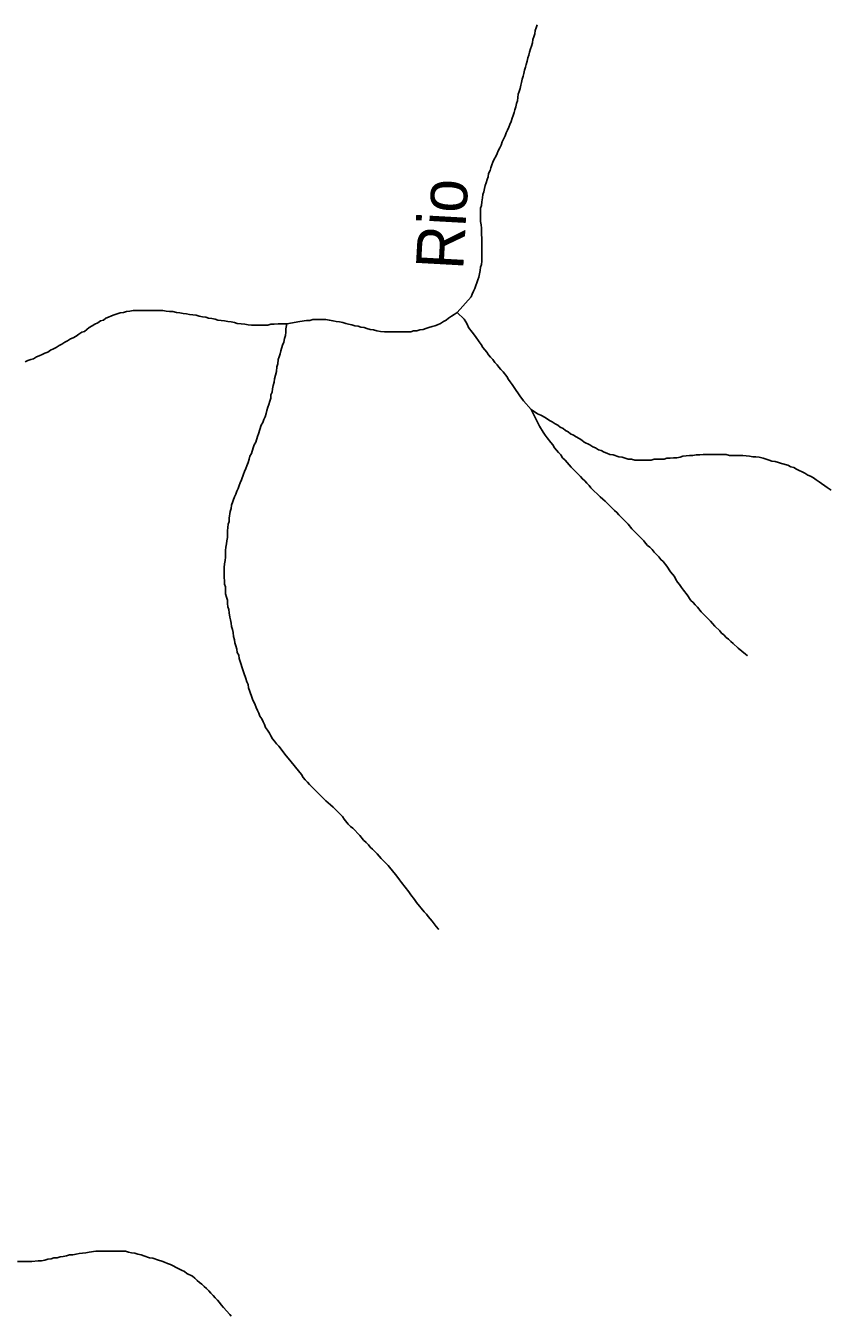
# Model space of a CAD drawing. Extents: x 652.3 to 678, y 7316.9 to 7344.9.
# Drawn here: x 660.791 to 662.15, y 7328.19 to 7330.367 of the extents above; entities that cross this region are included whole.
import ezdxf
from ezdxf.enums import TextEntityAlignment as Align

# ---------------------------------------------------------------- set-up
doc = ezdxf.new("R2010")
doc.units = 0
doc.header["$LTSCALE"] = 0.032
doc.layers.add('61', color=7, linetype='Continuous')
doc.layers.add('7', color=7, linetype='Continuous', lineweight=25)

msp = doc.modelspace()

# ---------------------------------------------------------------- linework, layer by layer
at = {"layer": '7'}
for points in [[(661.6065, 7330.1962), (661.6081, 7330.201), (661.6105, 7330.2058), (661.612, 7330.2114), (661.6136, 7330.2161), (661.6152, 7330.2209), (661.6168, 7330.2257), (661.6184, 7330.2305), (661.6192, 7330.236), (661.6208, 7330.2408), (661.6216, 7330.2464), (661.6224, 7330.2519), (661.624, 7330.2567), (661.6256, 7330.2615), (661.6264, 7330.2671), (661.628, 7330.2718), (661.6288, 7330.2774), (661.6304, 7330.2822), (661.6319, 7330.287), (661.6327, 7330.2925), (661.6343, 7330.2973), (661.6359, 7330.3021), (661.6375, 7330.3076), (661.6383, 7330.3132), (661.6399, 7330.318), (661.6415, 7330.3228), (661.6431, 7330.3283), (661.6447, 7330.3331), (661.6463, 7330.3387), (661.6471, 7330.3442), (661.6487, 7330.349), (661.6502, 7330.3538), (661.651, 7330.3594), (661.6526, 7330.3641), (661.6542, 7330.3689)], [(661.519, 7329.8835), (661.5428, 7329.9098), (661.5444, 7329.9146), (661.5468, 7329.9193), (661.5492, 7329.9241), (661.5508, 7329.9289), (661.5524, 7329.9337), (661.554, 7329.9384), (661.5556, 7329.9432), (661.5571, 7329.9488), (661.5579, 7329.9544), (661.5587, 7329.9599), (661.5603, 7329.9647), (661.5611, 7329.9703), (661.5611, 7329.9758), (661.5611, 7329.9814), (661.5611, 7329.987), (661.5611, 7329.9925), (661.5611, 7329.9981), (661.5611, 7330.0037), (661.5611, 7330.0093), (661.5603, 7330.0148), (661.5603, 7330.026), (661.5595, 7330.0315), (661.5587, 7330.0371), (661.5587, 7330.0427), (661.5587, 7330.0482), (661.5587, 7330.0538), (661.5587, 7330.0594), (661.5603, 7330.0642), (661.5611, 7330.0705), (661.5619, 7330.0769), (661.5627, 7330.0825), (661.5643, 7330.0872), (661.5651, 7330.0928), (661.5667, 7330.0976), (661.5683, 7330.1024), (661.5699, 7330.1079), (661.5715, 7330.1127), (661.5723, 7330.1183), (661.5747, 7330.123), (661.5762, 7330.1278), (661.5778, 7330.1326), (661.5794, 7330.1374), (661.5818, 7330.1421), (661.5842, 7330.1469), (661.5866, 7330.1517), (661.5882, 7330.1565), (661.5914, 7330.1612), (661.5937, 7330.166), (661.5953, 7330.1716), (661.5977, 7330.1771), (661.6001, 7330.1819), (661.6017, 7330.1867), (661.6041, 7330.1915), (661.6065, 7330.1962)], [(660.7901, 7329.8), (660.7949, 7329.8024), (660.7997, 7329.804), (660.8044, 7329.8056), (660.8092, 7329.8087), (660.814, 7329.8103), (660.8187, 7329.8127), (660.8235, 7329.8151), (660.8283, 7329.8167), (660.8331, 7329.8199), (660.8378, 7329.8223), (660.8426, 7329.8247), (660.8474, 7329.8278), (660.8522, 7329.8302), (660.8569, 7329.8334), (660.8617, 7329.8358), (660.8665, 7329.839), (660.8713, 7329.8406), (660.876, 7329.8438), (660.8808, 7329.8469), (660.8856, 7329.8501), (660.8904, 7329.8517), (660.8943, 7329.8549), (660.8983, 7329.8581), (660.9031, 7329.8613), (660.9079, 7329.8636), (660.9126, 7329.866), (660.9174, 7329.8692), (660.9222, 7329.8708), (660.9262, 7329.874), (660.9309, 7329.8756), (660.9357, 7329.878), (660.9405, 7329.8796), (660.9453, 7329.8812), (660.9508, 7329.8827), (660.9564, 7329.8835), (660.9612, 7329.8851), (660.9667, 7329.8859), (660.9723, 7329.8867), (660.9779, 7329.8867), (660.9835, 7329.8867), (660.989, 7329.8867), (660.9946, 7329.8867), (661.0002, 7329.8867), (661.0057, 7329.8867), (661.0113, 7329.8867), (661.0169, 7329.8867), (661.0224, 7329.8867), (661.028, 7329.8859), (661.0336, 7329.8851), (661.0392, 7329.8851), (661.0455, 7329.8835), (661.0511, 7329.8827), (661.0567, 7329.8819), (661.0622, 7329.8812), (661.0678, 7329.8804), (661.0734, 7329.8796), (661.0789, 7329.8788), (661.0837, 7329.8772), (661.0893, 7329.8764), (661.0949, 7329.8756), (661.0996, 7329.874), (661.1052, 7329.8732), (661.1108, 7329.8724), (661.1155, 7329.8708), (661.1211, 7329.87), (661.1267, 7329.8692), (661.1322, 7329.8684), (661.1378, 7329.8676), (661.1434, 7329.8668), (661.1482, 7329.8652), (661.1545, 7329.8644), (661.1609, 7329.8636), (661.1665, 7329.8629), (661.172, 7329.8621), (661.1776, 7329.8621), (661.1832, 7329.8621), (661.1887, 7329.8621), (661.1943, 7329.8621), (661.1999, 7329.8621), (661.2047, 7329.8636), (661.2102, 7329.8636), (661.2174, 7329.8644), (661.2317, 7329.8644)], [(661.281, 7329.8716), (661.2866, 7329.8716), (661.2922, 7329.8716), (661.2978, 7329.8716), (661.3033, 7329.8708), (661.3097, 7329.8692), (661.3153, 7329.8684), (661.3208, 7329.8676), (661.3264, 7329.8668), (661.3312, 7329.8652), (661.3359, 7329.8636), (661.3415, 7329.8629), (661.3463, 7329.8613), (661.3519, 7329.8605), (661.3566, 7329.8589), (661.3622, 7329.8581), (661.367, 7329.8565), (661.3725, 7329.8549), (661.3781, 7329.8541), (661.3837, 7329.8525), (661.3901, 7329.8517), (661.3964, 7329.8509), (661.402, 7329.8509), (661.4076, 7329.8509), (661.4131, 7329.8509), (661.4187, 7329.8509), (661.4243, 7329.8509), (661.4298, 7329.8509), (661.4354, 7329.8509), (661.441, 7329.8509), (661.4458, 7329.8525), (661.4513, 7329.8525), (661.4561, 7329.8541), (661.4617, 7329.8549), (661.4664, 7329.8565), (661.4712, 7329.8581), (661.4768, 7329.8597), (661.4816, 7329.8613), (661.4863, 7329.8629), (661.4911, 7329.8652), (661.4959, 7329.8684), (661.5007, 7329.8708), (661.5046, 7329.874), (661.5094, 7329.8772), (661.5142, 7329.8804), (661.519, 7329.8835)], [(661.519, 7329.8835), (661.5309, 7329.8724), (661.5341, 7329.8676), (661.5365, 7329.8629), (661.5381, 7329.8581), (661.5444, 7329.8501), (661.55, 7329.843), (661.5564, 7329.8342), (661.5595, 7329.8294), (661.5627, 7329.8247), (661.5691, 7329.8167), (661.5723, 7329.8119), (661.5754, 7329.8079), (661.5794, 7329.804), (661.5826, 7329.7992), (661.5866, 7329.7952), (661.5898, 7329.7912), (661.593, 7329.7873), (661.5969, 7329.7833), (661.6033, 7329.7753), (661.6057, 7329.7706), (661.6089, 7329.7666), (661.612, 7329.7618), (661.6152, 7329.757), (661.6248, 7329.7427), (661.6311, 7329.7347), (661.6439, 7329.7196)], [(661.2317, 7329.8644), (661.2301, 7329.8557), (661.2301, 7329.8501), (661.2293, 7329.8445), (661.2277, 7329.8398), (661.2269, 7329.8334), (661.2245, 7329.8286), (661.2214, 7329.8191), (661.2206, 7329.8135), (661.219, 7329.8087), (661.2174, 7329.804), (661.2166, 7329.7968), (661.215, 7329.792), (661.2142, 7329.7841), (661.211, 7329.7713), (661.2102, 7329.7658), (661.2086, 7329.7602), (661.2078, 7329.7546), (661.207, 7329.7491), (661.2047, 7329.7443), (661.2047, 7329.7387), (661.2031, 7329.7339), (661.2015, 7329.7284), (661.1999, 7329.7236), (661.1983, 7329.718), (661.1967, 7329.7133), (661.1951, 7329.7077), (661.1927, 7329.7029), (661.1911, 7329.6981), (661.1887, 7329.6934), (661.184, 7329.679), (661.1824, 7329.6743), (661.1792, 7329.6647), (661.1768, 7329.66), (661.1752, 7329.6552), (661.172, 7329.6456), (661.1696, 7329.6409), (661.1681, 7329.6361), (661.1665, 7329.6305), (661.1641, 7329.6249), (661.1625, 7329.6202), (661.1601, 7329.6154), (661.1585, 7329.6106), (661.1553, 7329.6011), (661.1529, 7329.5963), (661.1513, 7329.5915), (661.1498, 7329.5867), (661.1474, 7329.582), (661.1458, 7329.5772), (661.1434, 7329.5724), (661.1386, 7329.5581), (661.1378, 7329.5525), (661.1362, 7329.5478), (661.1346, 7329.5366), (661.1346, 7329.531), (661.133, 7329.5263), (661.1315, 7329.5151)], [(661.2317, 7329.8644), (661.254, 7329.8684), (661.2651, 7329.87), (661.2707, 7329.87), (661.2755, 7329.8716), (661.281, 7329.8716)], [(661.6439, 7329.7196), (661.655, 7329.7125), (661.6606, 7329.7101), (661.6677, 7329.7061), (661.6749, 7329.7013), (661.6797, 7329.6989), (661.6845, 7329.6958), (661.6892, 7329.6934), (661.6932, 7329.6902), (661.698, 7329.6878), (661.702, 7329.6846), (661.7067, 7329.6822), (661.7107, 7329.679), (661.7155, 7329.6767), (661.7203, 7329.6735), (661.725, 7329.6711), (661.7298, 7329.6679), (661.7338, 7329.6647), (661.7433, 7329.66), (661.7481, 7329.6568), (661.7529, 7329.6552), (661.7577, 7329.652), (661.7624, 7329.6504), (661.7672, 7329.648), (661.772, 7329.6464), (661.7768, 7329.644), (661.7823, 7329.6432), (661.7919, 7329.6401), (661.7974, 7329.6393), (661.803, 7329.6377), (661.8078, 7329.6361), (661.8134, 7329.6361), (661.8189, 7329.6345), (661.8468, 7329.6345), (661.8516, 7329.6361), (661.8683, 7329.6361), (661.873, 7329.6377), (661.8786, 7329.6377), (661.8842, 7329.6385), (661.8897, 7329.6385), (661.8953, 7329.6393), (661.9001, 7329.6409), (661.9112, 7329.6424), (661.9168, 7329.6424), (661.9224, 7329.6432), (661.9287, 7329.6432), (661.9343, 7329.644), (661.9733, 7329.644), (661.9789, 7329.6424), (662.0011, 7329.6424), (662.0123, 7329.6409), (662.0179, 7329.6401), (662.0234, 7329.6401), (662.029, 7329.6393), (662.0354, 7329.6377), (662.0409, 7329.6361), (662.0457, 7329.6345), (662.0505, 7329.6329), (662.056, 7329.6321), (662.0616, 7329.6305), (662.0664, 7329.6289), (662.0775, 7329.6257), (662.0823, 7329.6233), (662.0871, 7329.6218), (662.0918, 7329.6194), (662.1062, 7329.6122), (662.1109, 7329.609), (662.1157, 7329.6074), (662.1205, 7329.6043), (662.1253, 7329.6011), (662.13, 7329.5979), (662.1436, 7329.5883), (662.1501, 7329.5837), (662.1504, 7329.5835)], [(661.6439, 7329.7196), (661.6542, 7329.6997), (661.6582, 7329.6918), (661.6646, 7329.6814), (661.6677, 7329.6767), (661.6709, 7329.6719), (661.6773, 7329.6639), (661.6805, 7329.66), (661.6837, 7329.6552), (661.6868, 7329.6512), (661.69, 7329.6472), (661.694, 7329.6432), (661.6972, 7329.6385), (661.7012, 7329.6345), (661.7051, 7329.6305), (661.7115, 7329.6226), (661.7274, 7329.6066), (661.7306, 7329.6027), (661.7346, 7329.5995), (661.7378, 7329.5955), (661.7417, 7329.5915), (661.7449, 7329.5875), (661.7489, 7329.5836), (661.7569, 7329.5756), (661.7608, 7329.5724), (661.7648, 7329.5684), (661.7688, 7329.5653), (661.7847, 7329.5493), (661.7887, 7329.5462), (661.7919, 7329.5422), (661.8038, 7329.5303), (661.8078, 7329.5263), (661.8142, 7329.5183), (661.834, 7329.4984), (661.8372, 7329.4944), (661.8404, 7329.4905), (661.8444, 7329.4873), (661.8484, 7329.4833), (661.8516, 7329.4793), (661.8555, 7329.4754), (661.8595, 7329.4714), (661.8627, 7329.4666), (661.8667, 7329.4634), (661.873, 7329.4555), (661.8794, 7329.4459), (661.8858, 7329.438), (661.8882, 7329.4332), (661.8913, 7329.4284), (661.8945, 7329.4244), (661.8977, 7329.4197), (661.9009, 7329.4149), (661.9072, 7329.4069), (661.9136, 7329.3974), (661.9176, 7329.3942), (661.9208, 7329.3902), (661.9248, 7329.3862), (661.9311, 7329.3783), (661.947, 7329.3624), (661.9502, 7329.3584), (661.9542, 7329.3544), (661.9622, 7329.3464), (661.9653, 7329.3425), (661.9693, 7329.3393), (661.9733, 7329.3353), (661.9773, 7329.3321), (661.9812, 7329.3281), (661.9852, 7329.325), (661.9932, 7329.317), (662.0059, 7329.3067), (662.0084, 7329.3047), (662.009, 7329.3042)], [(661.1315, 7329.5151), (661.1315, 7329.504), (661.1307, 7329.4984), (661.1299, 7329.4929), (661.1291, 7329.4873), (661.1283, 7329.4817), (661.1283, 7329.4706), (661.1275, 7329.465), (661.1267, 7329.4594), (661.1259, 7329.4531), (661.1259, 7329.4364), (661.1267, 7329.4308), (661.1267, 7329.4252), (661.1283, 7329.4204), (661.1283, 7329.4085), (661.1299, 7329.4029), (661.1315, 7329.3982), (661.1315, 7329.3926), (661.1322, 7329.387), (661.1338, 7329.3823), (661.1346, 7329.3767), (661.1354, 7329.3695), (661.137, 7329.3647), (661.1378, 7329.3592), (661.1386, 7329.3536), (661.1402, 7329.3488), (661.141, 7329.3433), (661.1418, 7329.3369), (661.1434, 7329.3313), (661.1442, 7329.3258), (661.1458, 7329.321), (661.1474, 7329.3154), (661.1482, 7329.3098), (661.1506, 7329.3051), (661.1513, 7329.2995), (661.1529, 7329.2947), (661.1577, 7329.2804), (661.1593, 7329.2756), (661.1625, 7329.2661), (661.1641, 7329.2605), (661.1665, 7329.2557), (661.1673, 7329.2502), (661.172, 7329.2358), (661.1736, 7329.2311), (661.1784, 7329.2215), (661.18, 7329.2168), (661.1824, 7329.212), (661.1848, 7329.2072), (661.1864, 7329.2024), (661.1895, 7329.1977), (661.1919, 7329.1929), (661.1943, 7329.1881), (661.1959, 7329.1833), (661.1991, 7329.1786), (661.2023, 7329.1738), (661.2047, 7329.169), (661.2078, 7329.1642), (661.211, 7329.1603), (661.2142, 7329.1555), (661.2182, 7329.1515), (661.2309, 7329.1356), (661.2341, 7329.1316), (661.2564, 7329.1038), (661.2596, 7329.099), (661.2627, 7329.095), (661.2667, 7329.091), (661.2699, 7329.0871), (661.2978, 7329.0592), (661.3017, 7329.056), (661.3057, 7329.0528), (661.3097, 7329.0489), (661.3256, 7329.0329), (661.3288, 7329.0282), (661.3351, 7329.0202), (661.3391, 7329.0162), (661.3431, 7329.0131), (661.355, 7329.0011), (661.3614, 7328.9932), (661.3654, 7328.9892), (661.3694, 7328.9852), (661.3725, 7328.9812), (661.3765, 7328.978), (661.3845, 7328.9701), (661.3877, 7328.9661), (661.3908, 7328.9621), (661.4028, 7328.9502), (661.4123, 7328.9383), (661.4155, 7328.9343), (661.4219, 7328.9263), (661.4251, 7328.9216), (661.4378, 7328.9056), (661.441, 7328.9009), (661.4473, 7328.8929), (661.4505, 7328.8881), (661.4633, 7328.8722), (661.4672, 7328.8682), (661.4704, 7328.8643), (661.4768, 7328.8563), (661.4839, 7328.8476), (661.488, 7328.8426), (661.4885, 7328.842)], [(660.7774, 7328.2818), (660.8012, 7328.2818), (660.8124, 7328.2834), (660.818, 7328.2834), (660.8235, 7328.2842), (660.8283, 7328.2858), (660.8339, 7328.2866), (660.8386, 7328.2882), (660.8442, 7328.2882), (660.849, 7328.2898), (660.8546, 7328.2906), (660.8601, 7328.2914), (660.8649, 7328.293), (660.8705, 7328.293), (660.876, 7328.2945), (660.8816, 7328.2953), (660.8927, 7328.2969), (660.8983, 7328.2977), (660.9095, 7328.2993), (660.9596, 7328.2993), (660.9644, 7328.2977), (660.9699, 7328.2969), (660.9755, 7328.2961), (660.9803, 7328.2945), (660.9858, 7328.293), (660.9906, 7328.2914), (661.0002, 7328.2882), (661.0057, 7328.2874), (661.0153, 7328.2842), (661.0209, 7328.2826), (661.0256, 7328.281), (661.0304, 7328.2786), (661.0352, 7328.277), (661.0495, 7328.2699), (661.0543, 7328.2675), (661.059, 7328.2651), (661.063, 7328.2619), (661.0726, 7328.2572), (661.0766, 7328.254), (661.0805, 7328.25), (661.0845, 7328.2468), (661.0885, 7328.2436), (661.0925, 7328.2396), (661.0964, 7328.2365), (661.1004, 7328.2325), (661.1036, 7328.2285), (661.1076, 7328.2245), (661.1108, 7328.2205), (661.1147, 7328.2166), (661.1179, 7328.2126), (661.1211, 7328.2086), (661.1251, 7328.2046), (661.1354, 7328.1927), (661.138, 7328.1897)]]:
    msp.add_lwpolyline(points, dxfattribs=at)

# ---------------------------------------------------------------- texts
at = {"layer": '61', "width": 0.95}
msp.add_text('Rio', height=0.08, rotation=86.823, dxfattribs=at).set_placement((661.5335, 7330.0307), align=Align.CENTER)

doc.saveas('drawing.dxf')
